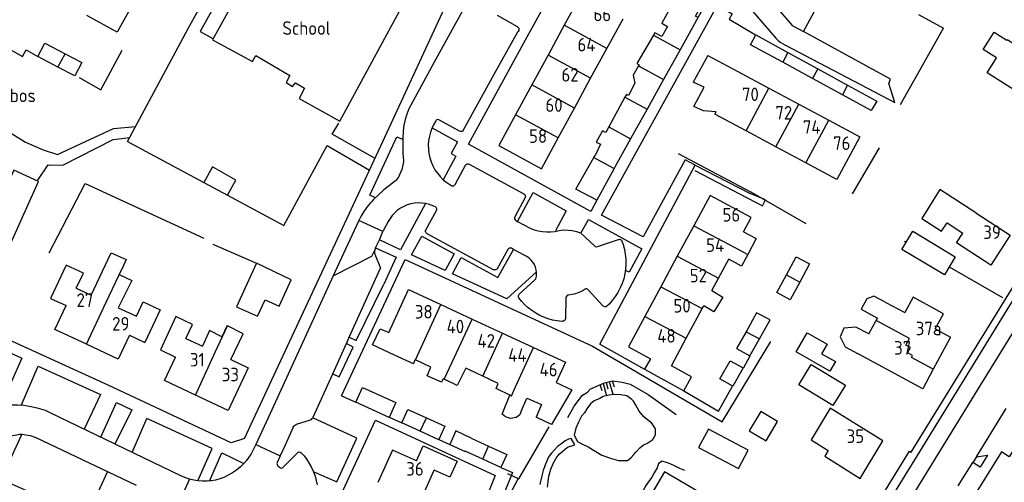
# Model space of a CAD drawing. Header units: metres. Extents: x 226218 to 240385, y 439369 to 449677.
# Tile 263 of 353: x 236493 to 236675, y 445187 to 445272. Entities that reach past the tile are written whole.
import ezdxf

# ---------------------------------------------------------------- set-up
doc = ezdxf.new("R2010")
doc.units = ezdxf.units.M
doc.header["$MEASUREMENT"] = 0
for name, color, linetype in [('BIJGEBOUW', 4, 'Continuous'), ('DAKRAND', 4, 'Continuous'), ('DAKRAND-BYG', 4, 'Continuous'), ('FUNKTIEAAND', 253, 'Continuous'), ('HEG', 253, 'Continuous'), ('HEK', 253, 'Continuous'), ('HOOFDGEBOUW', 4, 'Continuous'), ('HUISNUMMER', 253, 'Continuous'), ('KANTVERH', 253, 'Continuous'), ('KANTWATER', 153, 'Continuous'), ('OVLIJNOBJ', 253, 'Continuous'), ('RASTER', 253, 'Continuous'), ('TALUD', 253, 'Continuous'), ('TUSSENMUUR', 253, 'Continuous')]:
    doc.layers.add(name, color=color, linetype=linetype)
doc.styles.get("Standard").update_dxf_attribs({"font": 'iso.shx'})

# ---------------------------------------------------------------- blocks, each defined once
blk = doc.blocks.new('TA', base_point=(75009.5, 300012))
for p, q in [((75009.5, 300012.5), (75010, 300012.5)), ((75009.5, 300012.25), (75010.5, 300012.25)), ((75009.5, 300012), (75010, 300012)), ((75009.5, 300011.75), (75010.5, 300011.75)), ((75009.5, 300011.5), (75010, 300011.5))]:
    blk.add_line(p, q)

msp = doc.modelspace()

# ---------------------------------------------------------------- linework, layer by layer
at = {"layer": 'BIJGEBOUW'}
for p, q in [((236568.47, 445198.95), (236571.89, 445197.39)), ((236571.89, 445197.39), (236570.77, 445194.92)), ((236576.73, 445195.15), (236579.96, 445193.67)), ((236578.89, 445191.31), (236575.65, 445192.78)), ((236582.24, 445189.78), (236578.89, 445191.31))]:
    msp.add_line(p, q, dxfattribs=at)
for points in [[(236562.84, 445201.73), (236561.58, 445198.97), (236555.43, 445201.79), (236556.7, 445204.54), (236562.84, 445201.73)], [(236567.32, 445196.46), (236563.93, 445197.99), (236565.07, 445200.49), (236568.47, 445198.95)], [(236570.77, 445194.92), (236570.75, 445194.89), (236567.32, 445196.46)], [(236579.96, 445193.67), (236583.32, 445192.14), (236582.24, 445189.78)]]:
    msp.add_lwpolyline(points, dxfattribs=at)
at = {"layer": 'DAKRAND'}
for p, q in [((236566.46, 445209.62), (236566.4, 445209.65)), ((236588.86, 445198.99), (236588.74, 445199.04))]:
    msp.add_line(p, q, dxfattribs=at)
for points in [[(236621.98, 445255.4), (236619.65, 445255.6), (236617.85, 445256.4), (236619.73, 445259.97), (236617.69, 445260.89)], [(236669.9, 445236.73), (236663.26, 445241.06), (236659.9, 445235.73), (236663.57, 445233.38), (236664.57, 445234.9), (236667.47, 445233.01)], [(236627.02, 445233.28), (236629.37, 445232.05), (236627.79, 445229.08)], [(236506.61, 445221.55), (236510.32, 445229.39), (236513.06, 445228.17), (236512.3, 445226.51)], [(236627.79, 445229.08), (236626.65, 445226.93), (236624.29, 445228.21)], [(236512.3, 445226.51), (236511.78, 445225.4), (236514.12, 445224.26), (236511.61, 445219.21)], [(236621.18, 445222.45), (236623.18, 445221.22), (236621.55, 445218.5), (236619.66, 445219.62)], [(236653.27, 445220.23), (236651.08, 445221.37), (236649.75, 445220.87), (236648.71, 445218.99), (236651.72, 445217.34)], [(236662.37, 445215.34), (236663.94, 445218.14), (236658.33, 445221.18), (236656.76, 445218.36)], [(236531.75, 445215.92), (236531.69, 445215.95), (236530.71, 445213.86), (236528.43, 445215.03), (236527.14, 445212.15)], [(236532.36, 445209.7), (236534.63, 445214.43), (236531.75, 445215.92)], [(236562.61, 445210.52), (236558.54, 445212.38), (236559.96, 445215.36), (236561.53, 445214.67)], [(236650.15, 445214.43), (236647.72, 445215.68), (236645.54, 445215.46), (236644.83, 445213.89), (236645.75, 445212.03), (236648.15, 445210.72)], [(236609.85, 445209.82), (236608.72, 445207.93), (236615.96, 445203.89), (236617.43, 445206.51), (236613.69, 445208.55)], [(236571.77, 445206.04), (236571.59, 445206.13), (236571.26, 445205.52), (236568.6, 445206.7), (236569.28, 445208.26), (236566.46, 445209.62)], [(236575.74, 445208.08), (236574.16, 445204.89), (236571.77, 445206.04)], [(236583.86, 445203.08), (236581.34, 445204.33), (236581.74, 445205.29)], [(236586.04, 445200.27), (236585.64, 445199.45), (236585.03, 445199.01), (236583.98, 445198.8), (236583.09, 445199.14), (236582.48, 445199.58), (236583.86, 445203.08)], [(236586.04, 445200.27), (236586.99, 445202.57), (236589.71, 445201.38), (236588.74, 445199.04)], [(236615.99, 445174.37), (236621.68, 445183.53), (236612.41, 445188.98), (236609.98, 445184.77), (236615.04, 445181.75), (236612.05, 445176.81)]]:
    msp.add_lwpolyline(points, dxfattribs=at)
at = {"layer": 'DAKRAND-BYG'}
for p, q in [((236615.29, 445266.86), (236612.25, 445261.38)), ((236635.21, 445266.34), (236640.7, 445263.34)), ((236500.46, 445263.65), (236496.73, 445265.61)), ((236639.74, 445261.55), (236634.25, 445264.54)), ((236503.57, 445262.02), (236500.46, 445263.65)), ((236640.7, 445263.34), (236646.21, 445260.33)), ((236612.25, 445261.38), (236609.2, 445255.91)), ((236645.25, 445258.54), (236639.74, 445261.55)), ((236646.21, 445260.33), (236651.61, 445257.39)), ((236605.13, 445258.13), (236602.15, 445252.61)), ((236650.56, 445255.65), (236645.25, 445258.54)), ((236651.61, 445257.39), (236650.56, 445255.65)), ((236609.2, 445255.91), (236606.16, 445250.43)), ((236606.16, 445250.43), (236603.37, 445245.41)), ((236599.41, 445246.97), (236599.6, 445247.31)), ((236603.37, 445245.41), (236603.12, 445244.95)), ((236633.16, 445222.07), (236634.92, 445225.29)), ((236629.95, 445213.5), (236631.9, 445217))]:
    msp.add_line(p, q, dxfattribs=at)
for points in [[(236618.15, 445273.07), (236619.19, 445274.92), (236615.6, 445276.93), (236614.6, 445275.12), (236613.96, 445275.43), (236611.93, 445271.79), (236612.98, 445271.17), (236611.92, 445269.27), (236610.65, 445270), (236610.38, 445269.53)], [(236618.15, 445273.07), (236618.61, 445272.84), (236615.29, 445266.86)], [(236496.73, 445265.61), (236498.02, 445268.09), (236501.83, 445266.09)], [(236610.38, 445269.53), (236607.34, 445264.31), (236607.75, 445264.1), (236607.64, 445263.9)], [(236634.25, 445264.54), (236628.29, 445267.79), (236629.29, 445269.58), (236635.21, 445266.34)], [(236501.83, 445266.09), (236504.87, 445264.49), (236503.57, 445262.02)], [(236607.64, 445263.9), (236606.66, 445262.17), (236606.95, 445260.67), (236605.8, 445258.41), (236605.39, 445258.62), (236605.13, 445258.13)], [(236602.15, 445252.61), (236601.59, 445251.58), (236600.99, 445251.9), (236599.84, 445249.81), (236600.59, 445249.41), (236599.6, 445247.31)], [(236603.12, 445244.95), (236599.92, 445239.07), (236596.06, 445241.11), (236599.41, 445246.97)], [(236531.79, 445240), (236533.3, 445242.76), (236528.98, 445245.23), (236527.39, 445242.36)], [(236527.39, 445242.36), (236529.15, 445241.41), (236531.79, 445240)], [(236664.08, 445225.31), (236656.23, 445230.02), (236658.23, 445233.37), (236666.09, 445228.66), (236664.08, 445225.31)], [(236634.92, 445225.29), (236636.75, 445228.66), (236639.2, 445227.33), (236637.38, 445223.98)], [(236537.09, 445227.44), (236535.04, 445222.92), (236533.44, 445219.44), (236537.29, 445217.66), (236538.7, 445220.7), (236541.29, 445219.51), (236543.53, 445224.42), (236537.09, 445227.44)], [(236637.38, 445223.98), (236635.61, 445220.73), (236633.16, 445222.07)], [(236631.9, 445217), (236629.42, 445218.3), (236627.47, 445214.81)], [(236627.47, 445214.81), (236625.73, 445211.71), (236628.2, 445210.36), (236629.95, 445213.5)], [(236642.95, 445207.54), (236636.74, 445211.08), (236638.75, 445214.61), (236642.43, 445212.51), (236641.43, 445210.74), (236643.96, 445209.3), (236642.95, 445207.54)], [(236626.96, 445208.13), (236625.06, 445204.8), (236622.63, 445206.1), (236624.53, 445209.47), (236626.96, 445208.13)], [(236643.52, 445201.19), (236637.21, 445205.04), (236639.49, 445208.79), (236645.8, 445204.94), (236643.52, 445201.19)], [(236631.18, 445194.67), (236633.28, 445198.25), (236630.18, 445200.07), (236628.08, 445196.5), (236631.18, 445194.67)], [(236576.73, 445195.15), (236573.93, 445196.53), (236572.81, 445194)], [(236627.86, 445192.95), (236620.53, 445196.84), (236618.72, 445193.45), (236626.05, 445189.55), (236627.86, 445192.95)], [(236572.81, 445194), (236575.63, 445192.74), (236575.65, 445192.78)]]:
    msp.add_lwpolyline(points, dxfattribs=at)
at = {"layer": 'HEG'}
for p, q in [((236655.99, 445256.72), (236663.91, 445270.82)), ((236614.96, 445247.71), (236628.3, 445240.66)), ((236656.69, 445231.53), (236657.02, 445231.34))]:
    msp.add_line(p, q, dxfattribs=at)
for points in [[(236504.4, 445261.72), (236508.38, 445259.48), (236512.34, 445266.75)], [(236498.88, 445229.37), (236505.49, 445242.15), (236527.38, 445232.1)], [(236664.97, 445226.79), (236670.73, 445223.49), (236674.8, 445221.14)], [(236568.65, 445152.96), (236577.91, 445173.55), (236585.41, 445187.64)]]:
    msp.add_lwpolyline(points, dxfattribs=at)
at = {"layer": 'HEK'}
msp.add_line((236659.31, 445273.36), (236663.91, 445270.82), dxfattribs=at)
msp.add_lwpolyline([(236491.67, 445266.87), (236493.94, 445265.59), (236494.62, 445266.85), (236496.73, 445265.61)], dxfattribs=at)
at = {"layer": 'HOOFDGEBOUW'}
for p, q in [((236596.92, 445276.86), (236593.93, 445271.36)), ((236601.79, 445267.08), (236604.79, 445272.58)), ((236593.93, 445271.36), (236590.93, 445265.86)), ((236598.79, 445261.58), (236601.79, 445267.08)), ((236590.93, 445265.86), (236587.93, 445260.35)), ((236620.42, 445265.81), (236617.69, 445260.89)), ((236620.42, 445265.81), (236625.96, 445262.84)), ((236625.96, 445262.84), (236631.69, 445259.77)), ((236595.8, 445256.07), (236598.79, 445261.58)), ((236587.93, 445260.35), (236584.93, 445254.85)), ((236631.69, 445259.77), (236637.2, 445256.82)), ((236592.8, 445250.57), (236595.8, 445256.07)), ((236637.2, 445256.82), (236642.74, 445253.85)), ((236642.74, 445253.85), (236648.45, 445250.79)), ((236632.99, 445248.95), (236627.47, 445251.9)), ((236638.52, 445245.98), (236632.99, 445248.95)), ((236617.83, 445234.39), (236614.79, 445228.75)), ((236614.79, 445228.75), (236611.76, 445223.12)), ((236622.4, 445224.72), (236624.29, 445228.21)), ((236621.18, 445222.45), (236622.4, 445224.72)), ((236503.85, 445222.84), (236506.61, 445221.55)), ((236611.76, 445223.12), (236608.8, 445217.63)), ((236511.61, 445219.21), (236514.94, 445217.66)), ((236571.15, 445219.84), (236576.93, 445217.15)), ((236616.41, 445213.6), (236619.37, 445219.09)), ((236619.37, 445219.09), (236619.66, 445219.62)), ((236653.27, 445220.23), (236656.76, 445218.36)), ((236576.93, 445217.15), (236582.53, 445214.55)), ((236650.15, 445214.43), (236651.49, 445216.92)), ((236651.49, 445216.92), (236651.72, 445217.34)), ((236513.66, 445214.17), (236516.49, 445212.84)), ((236524.07, 445213.59), (236527.14, 445212.15)), ((236582.53, 445214.55), (236588.25, 445211.9)), ((236613.69, 445208.55), (236616.41, 445213.6)), ((236588.25, 445211.9), (236594.13, 445209.17)), ((236532.36, 445209.7), (236535.61, 445208.18)), ((236566.07, 445208.92), (236562.61, 445210.52)), ((236566.07, 445208.92), (236566.4, 445209.65)), ((236578.92, 445206.6), (236575.74, 445208.08)), ((236594.13, 445209.17), (236592.4, 445205.44)), ((236581.74, 445205.29), (236578.92, 445206.6)), ((236567.36, 445183.6), (236569.91, 445189.28)), ((236572.67, 445188.04), (236569.91, 445189.28))]:
    msp.add_line(p, q, dxfattribs=at)
for points in [[(236565.88, 445278.45), (236549.16, 445287.67), (236550.42, 445289.95), (236543.02, 445294.03), (236528.98, 445268.71), (236536.4, 445264.66), (236536.97, 445265.81), (236543.3, 445262.12), (236542.58, 445260.81), (236543.79, 445260.09), (236544.32, 445260.72), (236545.98, 445259.78), (236544.97, 445257.83), (236552.51, 445253.66), (236565.88, 445278.45)], [(236515.59, 445277.66), (236511.4, 445270.09), (236505.8, 445273.19)], [(236682.74, 445264.32), (236678.89, 445258.2), (236671.96, 445262.57), (236673.72, 445265.36), (236671.26, 445266.91), (236673.27, 445270.09), (236675.58, 445268.63), (236675.67, 445268.77), (236682.74, 445264.32)], [(236627.47, 445251.9), (236621.74, 445254.97), (236621.98, 445255.4)], [(236584.93, 445254.85), (236581.84, 445249.17), (236589.71, 445244.89), (236592.8, 445250.57)], [(236648.45, 445250.79), (236644.23, 445242.92), (236638.52, 445245.98)], [(236627.02, 445233.28), (236628.42, 445235.89), (236620.84, 445239.98), (236617.83, 445234.39)], [(236669.9, 445236.73), (236676.21, 445232.62), (236672.63, 445227.13), (236666.32, 445231.23), (236667.47, 445233.01)], [(236503.85, 445222.84), (236505.16, 445225.63), (236501.99, 445227.11), (236499.12, 445220.96), (236501.97, 445219.63)], [(236561.53, 445214.67), (236565.2, 445222.59), (236571.15, 445219.84)], [(236505.74, 445212.51), (236499.92, 445215.23), (236501.97, 445219.63)], [(236514.94, 445217.66), (236516.2, 445220.33), (236519.31, 445218.88), (236516.49, 445212.84)], [(236524.07, 445213.59), (236525.28, 445216.17), (236522.25, 445217.6), (236519.37, 445211.45), (236522.18, 445210.13)], [(236608.8, 445217.63), (236605.77, 445212.01), (236609.85, 445209.82)], [(236662.37, 445215.34), (236665.2, 445213.81), (236662.01, 445207.88)], [(236513.66, 445214.17), (236511.6, 445209.77), (236505.74, 445212.51)], [(236525.87, 445203.1), (236520.14, 445205.79), (236522.18, 445210.13)], [(236662.01, 445207.88), (236660.08, 445204.3), (236648.15, 445210.72)], [(236535.61, 445208.18), (236531.9, 445200.27), (236525.87, 445203.1)], [(236592.4, 445205.44), (236595.32, 445204.08), (236591.58, 445197.72), (236588.86, 445198.99)], [(236652.71, 445194.66), (236643.03, 445200.7), (236639.51, 445194.86), (236642.65, 445192.9), (236642.01, 445191.84), (236648.55, 445187.76), (236652.71, 445194.66)], [(236566.64, 445190.98), (236567.89, 445193.77), (236574.17, 445190.95), (236572.83, 445187.97), (236572.67, 445188.04)], [(236566.64, 445190.98), (236562.2, 445192.97), (236559.52, 445186.97)]]:
    msp.add_lwpolyline(points, dxfattribs=at)
at = {"layer": 'KANTVERH'}
for p, q in [((236628.29, 445274.38), (236633, 445268.97)), ((236581.51, 445273.21), (236585.24, 445271.12)), ((236570.2, 445253.72), (236569.79, 445252.98)), ((236574.6, 445251.81), (236570.89, 445253.88)), ((236569.79, 445252.98), (236569.52, 445252.42)), ((236513.32, 445249.91), (236527.39, 445242.36)), ((236573.8, 445241.99), (236575.71, 445245.56)), ((236576.36, 445245.74), (236586.49, 445240.26)), ((236618.07, 445245.57), (236628.26, 445240.31)), ((236531.79, 445240), (236542.19, 445234.42)), ((236586.69, 445239.59), (236584.77, 445236.03)), ((236568.39, 445233.6), (236570.33, 445237.17)), ((236570.13, 445237.85), (236569.86, 445237.97)), ((236560.43, 445233.33), (236555.98, 445235.35)), ((236561.4, 445235.15), (236560.43, 445233.33)), ((236584.98, 445235.35), (236585.3, 445235.18)), ((236585.3, 445235.18), (236587.63, 445233.93)), ((236559.8, 445231.76), (236560.43, 445233.33)), ((236559.1, 445230.27), (236559.8, 445231.76)), ((236580.86, 445226.27), (236568.6, 445232.9)), ((236596.92, 445233.05), (236599.48, 445230.64)), ((236600.03, 445230.52), (236603.92, 445231.86)), ((236604.56, 445231.56), (236604.78, 445230.9)), ((236558.95, 445229.91), (236558.9, 445229.75)), ((236559.1, 445230.27), (236558.95, 445229.91)), ((236583.5, 445229.98), (236581.53, 445226.42)), ((236584.54, 445230.01), (236584.2, 445230.21)), ((236586.54, 445228.92), (236584.54, 445230.01)), ((236558.93, 445229.16), (236559.98, 445226.52)), ((236554.23, 445213.79), (236559.98, 445226.52)), ((236551.29, 445225.13), (236539.61, 445199.7)), ((236585.62, 445221.77), (236588.48, 445224.38)), ((236588.81, 445225.08), (236588.82, 445225.21)), ((236601.11, 445219.56), (236598.35, 445222.54)), ((236594.24, 445221.09), (236594.15, 445217.18)), ((236602.18, 445219.91), (236601.78, 445219.55)), ((236593.62, 445216.74), (236593.45, 445216.72)), ((236553.71, 445212.64), (236554.23, 445213.79)), ((236551.18, 445207.02), (236553.71, 445212.64)), ((236600.5, 445212.53), (236608.72, 445207.93)), ((236623.06, 445198.2), (236632.05, 445213.02)), ((236627.05, 445208.23), (236628.21, 445210.36)), ((236547.59, 445199.08), (236551.18, 445207.02)), ((236552.82, 445202.96), (236555.43, 445201.79)), ((236669.98, 445191.75), (236675.49, 445200.68)), ((236514.16, 445192.56), (236516.89, 445198.78)), ((236539.61, 445199.7), (236536.98, 445194)), ((236547.52, 445198.94), (236547.59, 445199.08)), ((236561.6, 445199.03), (236563.93, 445197.98)), ((236544.47, 445197.73), (236547.07, 445198.56)), ((236536.98, 445194), (236536.46, 445192.89)), ((236536.98, 445194), (236541.51, 445191.91)), ((236570.77, 445194.92), (236572.81, 445194)), ((236541.51, 445191.91), (236540.95, 445190.69)), ((236542.07, 445189.82), (236544.66, 445192.49)), ((236545.35, 445192.49), (236545.89, 445191.91)), ((236669.98, 445191.75), (236669.33, 445190.69)), ((236541.09, 445190.02), (236541.35, 445189.8)), ((236666.65, 445186.36), (236669.33, 445190.69)), ((236524.74, 445187.62), (236523.88, 445187.9)), ((236524.74, 445187.62), (236522.69, 445183.01))]:
    msp.add_line(p, q, dxfattribs=at)
for points in [[(236534.91, 445195.09), (236560.08, 445249.12), (236574.49, 445280.34), (236597.93, 445323.46), (236574.55, 445336.57)], [(236513.32, 445249.91), (236524.52, 445270.79), (236543.6, 445305.27), (236552.63, 445300.72), (236568.52, 445330.18)], [(236534.91, 445195.09), (236532.43, 445194.31), (236509.75, 445204.96), (236485, 445216.22), (236496.9, 445242.56), (236492.34, 445244.61), (236481.53, 445220.6), (236473.83, 445203.53), (236471.44, 445202.74), (236442.02, 445215.71), (236420.14, 445225.51), (236397.17, 445235.97), (236399.46, 445255.53), (236400.99, 445267.75), (236402.88, 445284.49), (236404.47, 445298.25)], [(236542.82, 445294.54), (236540.74, 445295.59), (236526.75, 445270.24), (236529.08, 445268.9)], [(236585, 445291.93), (236570.2, 445265.09), (236565.21, 445255.97)], [(236599.92, 445239.07), (236598.8, 445237.01), (236576.26, 445249.41), (236586.79, 445268.68), (236597.49, 445288.11), (236620.27, 445275.77), (236618.61, 445272.84)], [(236719.02, 445284.45), (236715.53, 445278.5), (236704.46, 445259.72), (236693.03, 445241.15), (236679.65, 445219.45), (236670.15, 445204.01), (236657.59, 445183.64), (236644.14, 445161.84), (236633.3, 445144.27), (236621.36, 445124.87), (236612.27, 445110.1), (236609.15, 445106.61)], [(236638.07, 445270.21), (236643.92, 445281.07), (236636.52, 445285.22), (236636.76, 445285.65)], [(236595.68, 445095.45), (236603.7, 445107.53), (236609.55, 445111.61), (236618.64, 445126.38), (236630.57, 445145.78), (236641.49, 445163.35), (236654.86, 445185.1), (236667.33, 445205.27), (236690.26, 445242.53), (236701.86, 445261.3), (236706.24, 445268.68), (236710.39, 445276.85), (236707.25, 445280.66), (236703.29, 445283.33)], [(236600.5, 445212.53), (236618.07, 445245.57), (236616.26, 445246.51), (236608.46, 445232.33), (236600.77, 445236.32), (236622.21, 445275.06), (236624.93, 445273.46), (236624.34, 445272.47), (236629.19, 445269.63)], [(236633.01, 445275.59), (236632.58, 445275.26), (236636.01, 445271.33), (236638.07, 445270.21)], [(236585.28, 445270.09), (236581.54, 445263.42), (236575.29, 445252)], [(236585.24, 445271.12), (236585.4, 445270.99), (236585.51, 445270.82), (236585.55, 445270.61), (236585.52, 445270.41), (236585.43, 445270.23), (236585.28, 445270.09)], [(236634.64, 445267.74), (236654.93, 445257.11), (236653.82, 445260.62), (236654.14, 445261.45), (236638.07, 445270.21)], [(236593.24, 445095.67), (236601.36, 445107.61), (236607.9, 445112.12), (236618.93, 445130.02), (236629.26, 445146.68), (236657.67, 445192.76), (236657.96, 445192.58), (236675.96, 445221.83), (236689.1, 445243.23), (236700.7, 445262.01), (236705.06, 445269.39)], [(236633, 445268.97), (236633.36, 445268.6), (236633.75, 445268.27), (236634.18, 445267.98), (236634.64, 445267.74)], [(236721.94, 445266.04), (236711.71, 445249.43), (236704.15, 445237.3), (236683.29, 445203.42), (236676.04, 445191.7), (236674.61, 445192.66), (236669.76, 445184.86), (236662.01, 445172.38), (236642.81, 445141.3), (236636.27, 445130.68), (236624.94, 445112.33), (236617.16, 445099.88), (236615.8, 445097.38)], [(236565.21, 445255.97), (236564.84, 445254.99), (236564.54, 445253.98), (236564.32, 445252.95)], [(236558.99, 445246.77), (236551.08, 445251.29), (236552.33, 445253.29)], [(236570.89, 445253.88), (236570.75, 445253.95), (236570.59, 445253.97), (236570.43, 445253.93), (236570.3, 445253.84), (236570.2, 445253.72)], [(236491.53, 445251.63), (236494.49, 445249.82), (236497.77, 445248.37), (236500.4, 445247.52), (236510.7, 445252.31), (236514.82, 445252.72)], [(236564.2, 445251.85), (236564.13, 445250.43), (236564.1, 445249)], [(236564.32, 445252.95), (236564.25, 445252.41), (236564.2, 445251.85)], [(236569.52, 445252.42), (236569.24, 445251.67), (236569.02, 445250.9), (236568.89, 445250.11), (236568.83, 445249.31), (236568.84, 445248.51), (236568.93, 445247.71), (236569.1, 445246.92), (236569.35, 445246.16), (236569.66, 445245.42), (236570.05, 445244.72), (236570.5, 445244.05), (236571.01, 445243.44), (236571.58, 445242.87)], [(236569.52, 445252.42), (236574.22, 445249.85), (236573.05, 445247.7), (236573.91, 445247.23), (236571.58, 445242.87)], [(236575.29, 445252), (236575.17, 445251.85), (236574.99, 445251.77), (236574.79, 445251.75), (236574.6, 445251.81)], [(236496.75, 445242.81), (236498.65, 445245.64), (236501.38, 445245.53), (236510.64, 445250.27), (236513.73, 445250.68)], [(236558.98, 445239.57), (236558.03, 445240), (236562.99, 445250.81), (236564.08, 445250.33)], [(236542.19, 445234.42), (236550.18, 445249.2), (236557.99, 445244.62)], [(236564.1, 445249), (236564.15, 445247.71), (236564.23, 445246.42)], [(236564.23, 445246.42), (236564.23, 445246.15), (236564.19, 445245.87)], [(236563.72, 445244.21), (236563.53, 445243.78), (236563.3, 445243.36), (236563.04, 445242.97)], [(236564.19, 445245.87), (236564.07, 445245.31), (236563.92, 445244.75), (236563.72, 445244.21)], [(236575.71, 445245.56), (236575.84, 445245.7), (236576.01, 445245.78), (236576.19, 445245.79), (236576.36, 445245.74)], [(236618, 445244.58), (236630.49, 445238.02), (236631.04, 445239.16), (236628.26, 445240.31)], [(236562.75, 445242.67), (236561.68, 445241.83), (236560.62, 445240.98)], [(236563.04, 445242.97), (236562.9, 445242.81), (236562.75, 445242.67)], [(236571.58, 445242.87), (236572.07, 445242.46), (236572.6, 445242.09), (236573.14, 445241.76)], [(236560.62, 445240.98), (236559.66, 445240.1), (236558.71, 445239.2)], [(236573.14, 445241.76), (236573.33, 445241.72), (236573.52, 445241.75), (236573.68, 445241.84), (236573.8, 445241.99)], [(236558.71, 445239.2), (236558.38, 445238.87), (236558.08, 445238.53)], [(236585.3, 445235.18), (236588.17, 445240.48), (236594.27, 445237.14), (236592.29, 445233.44)], [(236586.49, 445240.26), (236586.64, 445240.14), (236586.73, 445239.97), (236586.74, 445239.78), (236586.69, 445239.59)], [(236558.08, 445238.53), (236557.49, 445237.78), (236556.94, 445237), (236556.44, 445236.19), (236555.98, 445235.35)], [(236568.33, 445238.47), (236563.71, 445229.96), (236559.8, 445231.76)], [(236568.33, 445238.47), (236567.65, 445238.56), (236566.96, 445238.58), (236566.28, 445238.52), (236565.61, 445238.4), (236564.95, 445238.21), (236564.32, 445237.94), (236563.72, 445237.62), (236563.16, 445237.23), (236562.64, 445236.78), (236562.17, 445236.28), (236561.76, 445235.74), (236561.4, 445235.15)], [(236569.86, 445237.97), (236569.36, 445238.18), (236568.85, 445238.34), (236568.33, 445238.47)], [(236570.33, 445237.17), (236570.39, 445237.32), (236570.4, 445237.47), (236570.35, 445237.63), (236570.26, 445237.76), (236570.13, 445237.85)], [(236555.98, 445235.35), (236553.9, 445230.84), (236551.29, 445225.13)], [(236584.77, 445236.03), (236584.72, 445235.84), (236584.74, 445235.64), (236584.83, 445235.47), (236584.98, 445235.35)], [(236597.01, 445233.01), (236598.38, 445235.53), (236608.21, 445230.13), (236605.89, 445225.8), (236605.23, 445226.13)], [(236568.6, 445232.9), (236568.47, 445233), (236568.38, 445233.13), (236568.33, 445233.29), (236568.34, 445233.45), (236568.39, 445233.6)], [(236587.63, 445233.93), (236588.37, 445233.65), (236589.13, 445233.45), (236589.9, 445233.3), (236590.68, 445233.23)], [(236590.68, 445233.23), (236591.44, 445233.23), (236592.2, 445233.3)], [(236592.2, 445233.3), (236593.01, 445233.51), (236593.83, 445233.65)], [(236593.83, 445233.65), (236594.62, 445233.59), (236595.4, 445233.47), (236596.16, 445233.29), (236596.92, 445233.05)], [(236573.61, 445229.21), (236571.93, 445226.11), (236565.72, 445228.98), (236567.61, 445232.46), (236573.61, 445229.21)], [(236603.92, 445231.86), (236604.11, 445231.9), (236604.3, 445231.85), (236604.46, 445231.73), (236604.56, 445231.56)], [(236551.29, 445225.13), (236558.42, 445228.79), (236558.9, 445229.75)], [(236558.9, 445229.75), (236558.87, 445229.55), (236558.88, 445229.35), (236558.93, 445229.16)], [(236559.1, 445230.27), (236562.88, 445228.55), (236560.6, 445223.59)], [(236588.78, 445225.84), (236583.35, 445220.86), (236573.31, 445225.49), (236574.92, 445228.5), (236581.66, 445224.82), (236584.54, 445230.01)], [(236584.2, 445230.21), (236584, 445230.26), (236583.8, 445230.23), (236583.63, 445230.14), (236583.5, 445229.98)], [(236599.48, 445230.64), (236599.65, 445230.53), (236599.84, 445230.49), (236600.03, 445230.52)], [(236604.78, 445230.9), (236605.03, 445230.02), (236605.19, 445229.12), (236605.29, 445228.21), (236605.3, 445227.3), (236605.24, 445226.39), (236605.11, 445225.49), (236604.9, 445224.6), (236604.61, 445223.73), (236604.26, 445222.89), (236603.83, 445222.08), (236603.34, 445221.31), (236602.79, 445220.59), (236602.18, 445219.91)], [(236552.82, 445202.96), (236564.58, 445228.14), (236599.16, 445212.13), (236623.06, 445198.2)], [(236588.82, 445225.21), (236588.82, 445225.72), (236588.75, 445226.23), (236588.61, 445226.73), (236588.4, 445227.21), (236588.13, 445227.65), (236587.8, 445228.04), (236587.42, 445228.39), (236587, 445228.69), (236586.54, 445228.92)], [(236581.53, 445226.42), (236581.4, 445226.29), (236581.23, 445226.22), (236581.04, 445226.21), (236580.86, 445226.27)], [(236588.48, 445224.38), (236588.65, 445224.58), (236588.76, 445224.82), (236588.81, 445225.08)], [(236554.23, 445213.79), (236555.51, 445213.19), (236560.6, 445223.59)], [(236597.76, 445222.66), (236597.2, 445222.32), (236596.61, 445222.04), (236595.99, 445221.83), (236595.36, 445221.68), (236594.71, 445221.59)], [(236598.35, 445222.54), (236598.24, 445222.67), (236598.08, 445222.74), (236597.91, 445222.74), (236597.76, 445222.66)], [(236585.55, 445221.08), (236585.48, 445221.25), (236585.46, 445221.43), (236585.51, 445221.61), (236585.62, 445221.77)], [(236593.45, 445216.72), (236592.61, 445216.81), (236591.78, 445216.97), (236590.97, 445217.2), (236590.17, 445217.48), (236589.4, 445217.83), (236588.66, 445218.24), (236587.95, 445218.71), (236587.29, 445219.23), (236586.66, 445219.8), (236586.08, 445220.41), (236585.55, 445221.08)], [(236594.71, 445221.59), (236594.53, 445221.54), (236594.38, 445221.43), (236594.28, 445221.27), (236594.24, 445221.09)], [(236601.78, 445219.55), (236601.63, 445219.44), (236601.44, 445219.41), (236601.26, 445219.45), (236601.11, 445219.56)], [(236594.15, 445217.18), (236594.07, 445217.02), (236593.95, 445216.88), (236593.8, 445216.78), (236593.62, 445216.74)], [(236476.69, 445197.56), (236484.2, 445214.38), (236493.82, 445209.93), (236489.97, 445201.3)], [(236551.18, 445207.02), (236552.36, 445206.49), (236554.94, 445211.97), (236553.71, 445212.64)], [(236493.69, 445201.23), (236496.8, 445208.48), (236508.31, 445203.23), (236505.29, 445196.83)], [(236615.96, 445203.89), (236622.36, 445200.14), (236624.96, 445204.75)], [(236499.06, 445199.83), (236498.16, 445200.28), (236496.87, 445200.68), (236495.53, 445200.98), (236494.19, 445201.18), (236493, 445201.29), (236491.46, 445201.29), (236489.92, 445201.2), (236488.13, 445200.75), (236485.94, 445199.92), (236483.35, 445198.98), (236480.87, 445198.09), (236478.68, 445197.6), (236476.99, 445197.56), (236475.75, 445197.56), (236474.45, 445197.57), (236473.41, 445197.72), (236472.17, 445197.97), (236470.93, 445198.52)], [(236508.4, 445195.33), (236511.28, 445201.73), (236514.11, 445200.42), (236510.97, 445194.09)], [(236523.88, 445187.9), (236523.17, 445188.23), (236499.06, 445199.83)], [(236526.29, 445187.3), (236528.93, 445193.27), (236516.89, 445198.78)], [(236547.07, 445198.56), (236547.24, 445198.65), (236547.39, 445198.78), (236547.52, 445198.94)], [(236547.67, 445188.94), (236551.93, 445187.09), (236555.65, 445195.19), (236547.52, 445198.94)], [(236486.53, 445137.74), (236484.69, 445133.49), (236490.05, 445131.74), (236493.25, 445138.24), (236494.75, 445142.21), (236500.45, 445154.96), (236502.71, 445159.87), (236511.91, 445179.81), (236536.27, 445168.86), (236543.86, 445165.55), (236551.27, 445181.58), (236559.07, 445198.5)], [(236543.89, 445197.19), (236542.4, 445193.9), (236541.51, 445191.91)], [(236543.89, 445197.19), (236543.99, 445197.37), (236544.12, 445197.53), (236544.29, 445197.65), (236544.47, 445197.73)], [(236559.07, 445198.5), (236581.19, 445188.29), (236576.5, 445176.65)], [(236471.26, 445192.81), (236472.1, 445192.51), (236473.25, 445192.21), (236474.54, 445192), (236475.58, 445191.9), (236476.72, 445191.95), (236478.16, 445191.94), (236479.65, 445192.19), (236480.8, 445192.58), (236482.44, 445193.12), (236484.13, 445193.76), (236485.92, 445194.35), (236487.36, 445194.84), (236492.88, 445195.82), (236493.38, 445195.92), (236493.88, 445195.92), (236494.52, 445195.82), (236495.32, 445195.66), (236496.36, 445195.31)], [(236509.63, 445189), (236505.75, 445180.58), (236489.97, 445187.53), (236493.83, 445195.87)], [(236496.36, 445195.31), (236514.8, 445186.54), (236514.89, 445186.5)], [(236528.45, 445187.26), (236530.69, 445192.45), (236534.8, 445190.53)], [(236536.46, 445192.89), (236536.11, 445192.26), (236535.71, 445191.65), (236535.27, 445191.08), (236534.8, 445190.53)], [(236544.66, 445192.49), (236544.82, 445192.6), (236545.01, 445192.63), (236545.19, 445192.6), (236545.35, 445192.49)], [(236545.89, 445191.91), (236546.4, 445191.23), (236546.86, 445190.51), (236547.27, 445189.77), (236547.62, 445188.99), (236547.92, 445188.19), (236548.16, 445187.38), (236548.33, 445186.54)], [(236669.98, 445191.75), (236672.04, 445192.01), (236670.7, 445189.85), (236669.33, 445190.69)], [(236534.8, 445190.53), (236534.15, 445189.89), (236533.45, 445189.3), (236532.7, 445188.78), (236531.91, 445188.32), (236531.08, 445187.93)], [(236540.95, 445190.69), (236540.9, 445190.52), (236540.91, 445190.33), (236540.98, 445190.16), (236541.09, 445190.02)], [(236541.35, 445189.8), (236541.52, 445189.7), (236541.71, 445189.66), (236541.9, 445189.71), (236542.07, 445189.82)], [(236582.24, 445189.78), (236584.36, 445188.83), (236574.35, 445163.96), (236573.17, 445164.44)], [(236531.08, 445187.93), (236530.33, 445187.65), (236529.55, 445187.44), (236528.75, 445187.3), (236527.94, 445187.22), (236527.13, 445187.22), (236526.33, 445187.28), (236525.53, 445187.42), (236524.74, 445187.62)]]:
    msp.add_lwpolyline(points, dxfattribs=at)
at = {"layer": 'KANTWATER'}
for points in [[(236595.73, 445195.75), (236596.37, 445194.55), (236597.16, 445194.15), (236598.35, 445193.55), (236600.83, 445192.05), (236602.62, 445191.4), (236603.96, 445191.05), (236604.91, 445191.05), (236605.6, 445191.04), (236606.3, 445191.59), (236606.75, 445192.14), (236607.2, 445192.63), (236607.89, 445193.42), (236608.54, 445193.92), (236609.19, 445194.21), (236610.29, 445194.91), (236610.78, 445195.8), (236610.79, 445196.89), (236610.05, 445197.99), (236609.6, 445198.34), (236608.61, 445199.13), (236607.72, 445200.13), (236607.13, 445201.28), (236606.73, 445202.02), (236606.38, 445202.32), (236605.44, 445202.97), (236604.35, 445203.17), (236603.2, 445203.23), (236602.16, 445203.08), (236601.12, 445202.84), (236600.47, 445202.49), (236599.43, 445202.04)], [(236599.43, 445202.04), (236598.78, 445201.5), (236598.08, 445200.61), (236597.68, 445199.86), (236597.08, 445199.22), (236596.53, 445198.13), (236596.08, 445197.04), (236595.78, 445195.75)], [(236590.83, 445186.12), (236590.98, 445187.12), (236591.08, 445188.16), (236591.43, 445189.45), (236591.89, 445190.49), (236592.43, 445191.48), (236592.98, 445192.23), (236593.63, 445192.77), (236594.53, 445193.52), (236595.87, 445193.96), (236595.18, 445195.1), (236594.73, 445194.96), (236594.08, 445194.66), (236593.39, 445194.16), (236592.69, 445193.62), (236592.09, 445193.03), (236591.54, 445192.43), (236591.09, 445191.79), (236590.74, 445191.09), (236590.34, 445190.1), (236590.04, 445189.21), (236589.74, 445187.97), (236589.44, 445186.63)]]:
    msp.add_lwpolyline(points, dxfattribs=at)
at = {"layer": 'OVLIJNOBJ'}
for points in [[(236594.59, 445198.98), (236595.74, 445201.07), (236597.29, 445203.1), (236598.18, 445203.69), (236598.68, 445204.24), (236599.92, 445204.78), (236601.37, 445205.37), (236602.81, 445205.76), (236604.6, 445205.51), (236606.09, 445205.11), (236609.41, 445203.26), (236614.57, 445199.52)], [(236616.17, 445189.18), (236615.23, 445189.58), (236614.14, 445190.13), (236613.15, 445190.58), (236612, 445190.93), (236611.31, 445190.48), (236611.06, 445189.69), (236610.71, 445189.09), (236610.51, 445188.75), (236610.11, 445187.96), (236608.96, 445186.42), (236607.96, 445184.43), (236601.37, 445175.07), (236603.1, 445170.89)]]:
    msp.add_lwpolyline(points, dxfattribs=at)
at = {"layer": 'RASTER'}
for p, q in [((236647.13, 445240.26), (236652.13, 445248.74)), ((236628.35, 445240.66), (236638.52, 445234.82)), ((236529.05, 445230.99), (236537.09, 445227.44))]:
    msp.add_line(p, q, dxfattribs=at)
msp.add_lwpolyline([(236583.47, 445188.64), (236585.51, 445187.64), (236591.15, 445197.26)], dxfattribs=at)
at = {"layer": 'TUSSENMUUR'}
for p, q in [((236601.79, 445267.08), (236593.93, 445271.36)), ((236610.38, 445269.53), (236615.29, 445266.86)), ((236500.46, 445263.65), (236501.83, 445266.09)), ((236635.21, 445266.34), (236634.25, 445264.54)), ((236598.79, 445261.58), (236590.93, 445265.86)), ((236607.64, 445263.9), (236612.25, 445261.38)), ((236640.7, 445263.34), (236639.74, 445261.55)), ((236595.8, 445256.07), (236587.93, 445260.35)), ((236627.47, 445251.9), (236631.69, 445259.77)), ((236646.21, 445260.33), (236645.25, 445258.54)), ((236605.13, 445258.13), (236609.2, 445255.91)), ((236632.99, 445248.95), (236637.2, 445256.82)), ((236592.8, 445250.57), (236584.93, 445254.85)), ((236638.52, 445245.98), (236642.74, 445253.85)), ((236602.15, 445252.61), (236606.16, 445250.43)), ((236599.41, 445246.97), (236603.12, 445244.95)), ((236617.83, 445234.39), (236625.43, 445230.34)), ((236625.43, 445230.34), (236627.79, 445229.08)), ((236614.79, 445228.75), (236622.4, 445224.72)), ((236509.37, 445220.26), (236512.3, 445226.51)), ((236634.92, 445225.29), (236637.38, 445223.98)), ((236611.76, 445223.12), (236619.37, 445219.09)), ((236505.74, 445212.51), (236509.37, 445220.26)), ((236567.51, 445211.9), (236571.15, 445219.84)), ((236573.25, 445209.23), (236576.93, 445217.15)), ((236608.8, 445217.63), (236616.41, 445213.6)), ((236578.92, 445206.6), (236582.53, 445214.55)), ((236627.47, 445214.81), (236629.95, 445213.5)), ((236566.46, 445209.62), (236567.51, 445211.9)), ((236584.64, 445203.95), (236588.25, 445211.9)), ((236525.87, 445203.1), (236529.47, 445211.06)), ((236571.77, 445206.04), (236573.25, 445209.23)), ((236584.17, 445202.94), (236583.86, 445203.08)), ((236584.17, 445202.94), (236584.64, 445203.95)), ((236567.32, 445196.46), (236568.47, 445198.95)), ((236578.89, 445191.31), (236579.96, 445193.67))]:
    msp.add_line(p, q, dxfattribs=at)
for points in [[(236662.01, 445207.88), (236658, 445210.04), (236658.21, 445210.43), (236657.29, 445210.93), (236657.8, 445211.89), (236656.99, 445212.33), (236657.67, 445213.59), (236651.49, 445216.92)], [(236529.47, 445211.06), (236529.47, 445211.07), (236531.75, 445215.92)]]:
    msp.add_lwpolyline(points, dxfattribs=at)

# ---------------------------------------------------------------- block references
at = {"layer": 'TALUD', "xscale": 2.38, "yscale": 2.38, "rotation": 286.0082}
msp.add_blockref('TA', (236601.65, 445205.44), dxfattribs=at)

# ---------------------------------------------------------------- texts
at = {"layer": 'FUNKTIEAAND'}
for s, p in [('School', (236541.9, 445269.6)), ('bos', (236491.58, 445257.18))]:
    msp.add_text(s, height=2.5, dxfattribs=at).set_placement(p)
at = {"layer": 'HUISNUMMER'}
for s, p in [('66', (236599.32, 445272.12)), ('64', (236596.36, 445266.55)), ('62', (236593.41, 445260.98)), ('70', (236626.72, 445257.37)), ('60', (236590.45, 445255.39)), ('72', (236632.88, 445253.97)), ('74', (236637.96, 445251.35)), ('58', (236587.43, 445249.67)), ('76', (236643.54, 445248.36)), ('56', (236623.13, 445235.15)), ('39', (236671.26, 445231.93)), ('54', (236620.11, 445229.55)), ('52', (236617.08, 445223.92)), ('27', (236503.9, 445219.39)), ('50', (236614.08, 445218.36)), ('38', (236566.35, 445217.25)), ('29', (236510.48, 445215.03)), ('40', (236572.21, 445214.53)), ('48', (236611.1, 445212.8)), ('37a', (236658.8, 445214.17)), ('42', (236577.91, 445211.88)), ('44', (236583.58, 445209.25)), ('37', (236654.81, 445210.59)), ('31', (236524.83, 445208.4)), ('33', (236530.72, 445205.67)), ('46', (236589.37, 445206.58)), ('35', (236646.05, 445194.28)), ('36', (236564.76, 445188.26))]:
    msp.add_text(s, height=2.5, dxfattribs=at).set_placement(p)

doc.saveas('drawing.dxf')
